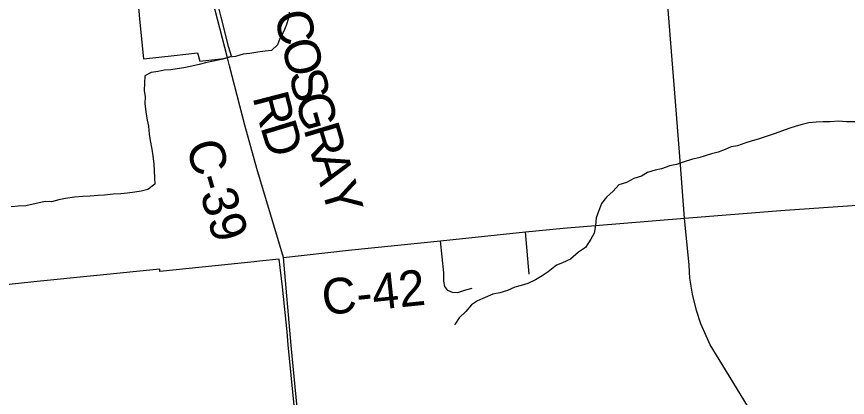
# Model space of a CAD drawing. Extents: x 114843 to 284848, y 317643 to 566895.
# Drawn here: x 151478 to 158450, y 433575 to 436771 of the extents above; entities that cross this region are included whole.
import ezdxf

# ---------------------------------------------------------------- set-up
doc = ezdxf.new("R2010")
doc.units = 0
for name, color, linetype in [('GM_X_City_Street', 7, 'Continuous'), ('GM_X_Corporation', 7, 'Continuous'), ('GM_X_County_Road', 7, 'Continuous'), ('GM_X_County_Road_Text', 7, 'Continuous'), ('GM_X_Minor_River', 7, 'Continuous'), ('GM_X_Township_Road', 7, 'Continuous')]:
    doc.layers.add(name, color=color, linetype=linetype)

msp = doc.modelspace()

# ---------------------------------------------------------------- linework, layer by layer
at = {"layer": 'GM_X_City_Street'}
for points in [[(157081.6, 435078.9), (157054.7, 435450.2), (157039.9, 435633.7), (157001, 436127.1), (156919.5, 437145.9), (156883.1, 437564.3)], [(157927.9, 435145.7), (158771.1, 435205.9), (160220.3, 435341.1), (160455.6, 435359.7), (160922.2, 435398.2), (161503.7, 435446.8), (161619.3, 435457), (161671.4, 435463.2)], [(153716.4, 434748.9), (154262.8, 434810), (155035.7, 434890), (155749.9, 434963.7), (156064.2, 434995), (157081.6, 435078.9), (157854.1, 435140.4), (157927.9, 435145.7)], [(157612.9, 433504.8), (157372.5, 433894), (157297.5, 434014.8), (157263.3, 434092), (157218.7, 434192.8), (157182.6, 434305.4), (157151.3, 434440), (157128.4, 434576.3), (157120.8, 434685.8), (157081.6, 435078.9)]]:
    msp.add_lwpolyline(points, dxfattribs=at)
at = {"layer": 'GM_X_Corporation'}
for points in [[(152484.1, 437039.2), (152512.9, 436722.2), (152541.7, 436416.8), (152800.3, 436445.5), (152996.1, 436467.3), (153014.9, 436396.4), (153217.8, 436419.6), (153280.4, 436439.3), (153258.8, 436512.2), (153195.6, 436766), (153117.8, 437069.9)], [(153806.9, 433507.6), (153757.1, 434015.7), (153747.4, 434125.8), (153709, 434502.3), (153681.5, 434734.8), (153517.5, 434718.9), (153470.3, 434713.9), (152680.7, 434632.6), (152678.9, 434651.3), (151623.8, 434543.6), (151391.2, 434520)]]:
    msp.add_lwpolyline(points, dxfattribs=at)
at = {"layer": 'GM_X_County_Road'}
for points in [[(153243.7, 436434.8), (152980.6, 437453.9), (152897.7, 437778)], [(154338.3, 428523.9), (153953.3, 432244.2), (153783.3, 434011.5), (153716.4, 434748.9), (153493.3, 435494.8), (153392.7, 435859.2), (153263.6, 436358), (153243.7, 436434.8)]]:
    msp.add_lwpolyline(points, dxfattribs=at)
at = {"layer": 'GM_X_Minor_River'}
for points in [[(153766, 436808.9), (153759.7, 436758.9), (153739.4, 436696.8), (153717.1, 436642.8), (153686.7, 436586.9), (153666.4, 436534.9), (153616.2, 436487.1), (153564.1, 436479.4), (153502.1, 436471.8), (153434, 436460.2), (153380, 436454.5), (153313.9, 436436.9), (153263.8, 436429.2), (153207.7, 436413.5), (153129.6, 436395.9), (153073.6, 436384.3), (153009.5, 436368.6), (152949.4, 436355), (152881.3, 436341.4), (152825.3, 436333.7), (152773.2, 436324), (152717.2, 436320.4), (152665.1, 436310.7), (152607.1, 436301), (152552.9, 436273.3)], [(152552.9, 436273.3), (152552.6, 436213.1), (152548.2, 436151), (152555.9, 436098.8), (152553.6, 436040.7), (152563.2, 435970.4), (152572.8, 435902.2), (152584.5, 435852), (152590.1, 435783.8), (152599.8, 435729.6), (152611.4, 435657.3), (152621, 435601.1), (152630.7, 435532.9), (152632.4, 435478.7), (152634, 435414.5), (152637.7, 435364.4), (152579.4, 435318.6), (152523.4, 435307), (152469.3, 435297.3), (152409.2, 435287.6), (152351.2, 435284), (152287.2, 435280.4), (152215.1, 435270.8), (152163.1, 435269.1), (152095.1, 435263.6), (152035.1, 435259.9), (151963, 435256.4), (151889, 435242.8), (151830.9, 435233.2), (151770.8, 435217.5), (151718.8, 435217.8), (151556.6, 435182.8), (151490.6, 435179.2), (151432.5, 435173.5)], [(158511.1, 435889), (158441.1, 435887.5), (158375.1, 435891.9), (158305.1, 435888.3), (158247.1, 435888.7), (158187.1, 435885), (158125, 435879.4), (158071, 435865.7), (158018.9, 435851.9), (157958.8, 435832.3), (157844.5, 435788.9), (157768.3, 435763.3), (157700.2, 435741.6), (157650.1, 435727.9), (157588, 435708.2), (157527.9, 435686.5), (157475.8, 435676.8), (157423.7, 435655.1), (157365.5, 435633.4), (157309.4, 435617.7), (157255.4, 435602), (157203.3, 435586.3), (157149.2, 435574.6), (157071, 435549), (157014.9, 435529.3), (156958.9, 435519.6), (156890.7, 435492), (156836.6, 435482.3), (156772.5, 435462.6), (156722.3, 435432.8), (156658.2, 435413.2), (156596, 435377.5), (156531.9, 435357.8), (156483.6, 435306), (156429.3, 435256.2), (156387, 435202.3), (156360.6, 435136.3), (156340.3, 435082.3), (156335.9, 435018.2), (156325.6, 434954.1), (156297.3, 434902.1), (156252.9, 434834.2), (156194.6, 434792.5), (156126.3, 434734.8), (156060.1, 434703.1), (156010, 434683.3), (155939.7, 434629.6), (155889.5, 434593.9), (155831.3, 434562.1), (155769.1, 434530.4), (155713, 434514.7), (155658.9, 434499), (155596.7, 434471.4), (155532.6, 434451.7)], [(155532.6, 434451.7), (155474.6, 434440), (155346.2, 434384.7), (155296, 434352.9), (155247.7, 434295.1), (155191.4, 434243.3), (155155.1, 434187.4), (155153.1, 434189.4)]]:
    msp.add_lwpolyline(points, dxfattribs=at)
at = {"layer": 'GM_X_Township_Road'}
msp.add_line((155778.1, 434609.9), (155749.9, 434963.7), dxfattribs=at)
msp.add_lwpolyline([(155298.2, 434489.5), (155246, 434473.5), (155178, 434451.5), (155135.7, 434453.8), (155098, 434473), (155071.2, 434505.8), (155062.9, 434550.2), (155063.9, 434619.9), (155035.7, 434890)], dxfattribs=at)

# ---------------------------------------------------------------- texts
at = {"layer": 'GM_X_County_Road_Text'}
for s, height, rotation, p in [('C', 300, 284.00437, (153636.3, 436788.1)), ('O', 300, 284.00514, (153695.9, 436549.1)), ('S', 300, 284.00236, (153759.8, 436292.9)), ('R', 300, 284.5108, (153456.7, 436096.3)), ('G', 300, 285.5491, (153811, 436088)), ('D', 300, 286.81419, (153522, 435845.3)), ('R', 300, 286.58429, (153883.5, 435827.9)), ('C-39', 300.01, 286.35737, (152896.6, 435691.2)), ('A', 300, 286.57716, (153953.8, 435591.8)), ('Y', 300, 286.57541, (154029.1, 435338.7)), ('C-42', 300.01, 5.91884, (154054.6, 434263.9))]:
    msp.add_text(s, height=height, rotation=rotation, dxfattribs=at).set_placement(p)

doc.saveas('drawing.dxf')
